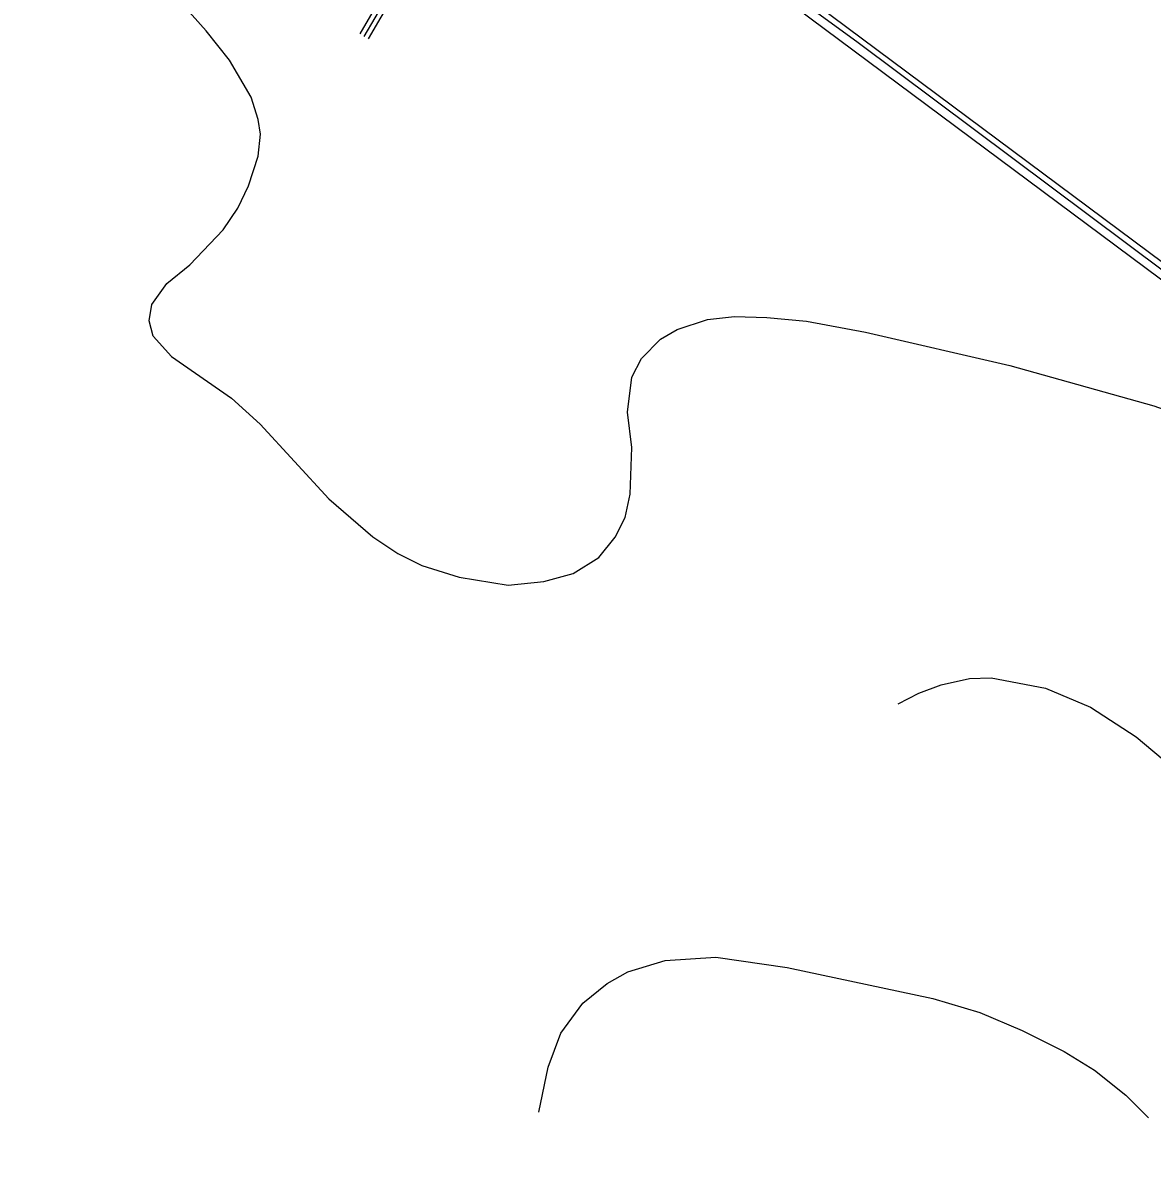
# Model space of a CAD drawing. Extents: x -645676 to -642474, y -1077513 to -1072613.
# Drawn here: x -645588.5 to -645240.2, y -1075431.5 to -1075082.2 of the extents above; entities that cross this region are included whole.
import ezdxf

# ---------------------------------------------------------------- set-up
doc = ezdxf.new("R2010")
doc.units = 0
for name, color, linetype in [('_cesty_Slatinany', 7, 'Continuous'), ('NOVY_STAV_SLATINANY', 7, 'Continuous'), ('OSA', 7, 'Continuous'), ('PC_MIMO_OBV', 7, 'Continuous'), ('VRSTEVNICE', 7, 'Continuous'), ('Vrstevnice_z_kladn_', 7, 'Continuous')]:
    doc.layers.add(name, color=color, linetype=linetype)

msp = doc.modelspace()

# ---------------------------------------------------------------- linework, layer by layer
at = {"layer": '_cesty_Slatinany'}
for points in [[(-645453.69, -1074993.83), (-645443.47, -1075002.14), (-645441.79, -1075003.56), (-645199.23, -1075184.27)], [(-645456.24, -1074996.92), (-645446.57, -1075005.41), (-645444.59, -1075007.09), (-645201.92, -1075187.88)]]:
    msp.add_lwpolyline(points, dxfattribs=at)
at = {"layer": 'NOVY_STAV_SLATINANY'}
for points in [[(-645484.43, -1075085.71), (-645436.23, -1075002.88)], [(-645481.83, -1075087.22), (-645457.73, -1075045.8)]]:
    msp.add_lwpolyline(points, dxfattribs=at)
at = {"layer": 'OSA'}
msp.add_lwpolyline([(-645483.13, -1075086.47), (-645462.77, -1075051.83)], dxfattribs=at)
at = {"layer": 'PC_MIMO_OBV'}
msp.add_lwpolyline([(-645431.84, -1075014.81), (-645330.83, -1075088.35), (-645200.48, -1075185.92)], dxfattribs=at)
at = {"layer": 'VRSTEVNICE'}
for points in [[(-645542.6, -1075185.18), (-645548.18, -1075178.93), (-645549.45, -1075174.16), (-645548.6, -1075169.17), (-645543.98, -1075162.69), (-645536.91, -1075156.87), (-645526.66, -1075146.1), (-645522.11, -1075139.41), (-645518.83, -1075132.57), (-645515.84, -1075123.45), (-645515.13, -1075116.62), (-645515.84, -1075112.06), (-645517.98, -1075105.22), (-645524.67, -1075093.83), (-645531.93, -1075084.72), (-645546.6, -1075068.19), (-645554.29, -1075056.8), (-645570.39, -1075020.34), (-645577.65, -1075006.67), (-645588.47, -1074990.29)], [(-645402, -1075202.39), (-645400.62, -1075191.53), (-645397.63, -1075185.83), (-645391.79, -1075179.85), (-645386.66, -1075176.86), (-645377.26, -1075173.73), (-645369, -1075172.87), (-645359.01, -1075173.11), (-645346.79, -1075174.3), (-645328.56, -1075177.72), (-645284.12, -1075187.97), (-645239.69, -1075200.36), (-645202.68, -1075213.64), (-645186.51, -1075221.48), (-645172.74, -1075230.43)], [(-645542.6, -1075185.19), (-645524.06, -1075198.04), (-645515.23, -1075206.01), (-645494.09, -1075229.04), (-645480.47, -1075240.77), (-645472.79, -1075245.97), (-645465.41, -1075249.6), (-645453.83, -1075253.22), (-645438.76, -1075255.68), (-645427.76, -1075254.52), (-645418.78, -1075252.06), (-645410.81, -1075247.14), (-645405.75, -1075240.91), (-645402.7, -1075234.83), (-645401.11, -1075227.59), (-645400.68, -1075213.25), (-645402, -1075202.39)], [(-645318.56, -1075292.32), (-645312.19, -1075288.99), (-645305.24, -1075286.39), (-645296.55, -1075284.5), (-645289.89, -1075284.21), (-645273.09, -1075287.4), (-645259.19, -1075293.34), (-645245.14, -1075302.46), (-645234.28, -1075311.58), (-645223.7, -1075322.88), (-645204.15, -1075347.93), (-645184.75, -1075378.49), (-645173.74, -1075397.75), (-645155.93, -1075431.5)], [(-645429.35, -1075418.17), (-645426.45, -1075404.27), (-645422.54, -1075393.83), (-645415.74, -1075384.57), (-645408.21, -1075378.49), (-645401.83, -1075374.87), (-645390.39, -1075371.4), (-645374.75, -1075370.38), (-645352.74, -1075373.57), (-645307.85, -1075383.13), (-645293.36, -1075387.47), (-645280.33, -1075392.97), (-645267.3, -1075399.49), (-645258.03, -1075405.28), (-645248.32, -1075412.96), (-645241.37, -1075419.91)]]:
    msp.add_lwpolyline(points, dxfattribs=at)
at = {"layer": 'Vrstevnice_z_kladn_'}
msp.add_line((-645542.6, -1075185.18), (-645542.6, -1075185.19), dxfattribs=at)

doc.saveas('drawing.dxf')
